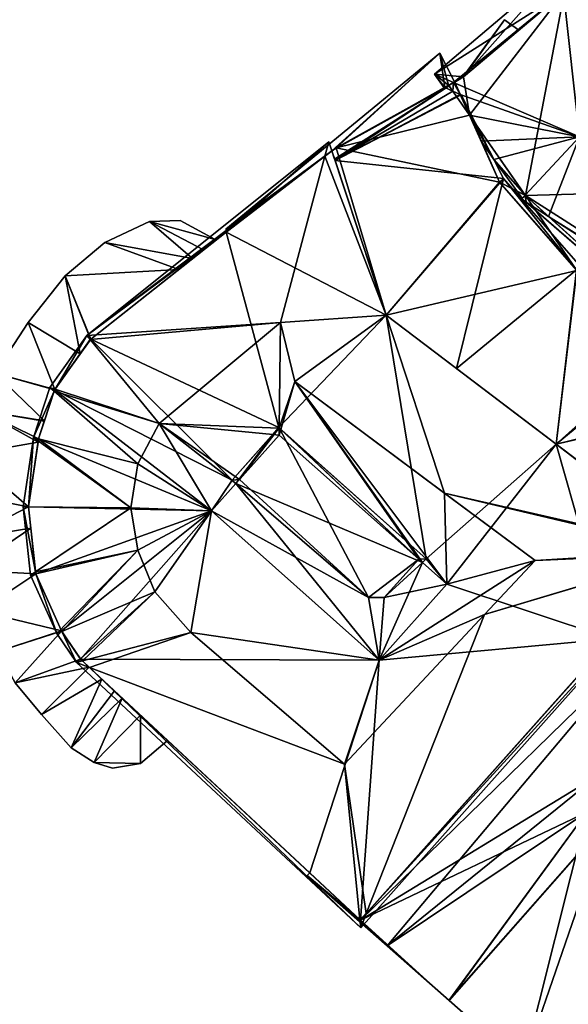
# Model space of a CAD drawing. Header units: inches. Extents: x 2523744 to 2528136, y 1148995 to 1152010.
# Tile 250 of 350: x 2527700 to 2527726, y 1151113 to 1151160. Entities that reach past the tile are written whole.
import ezdxf

# ---------------------------------------------------------------- set-up
doc = ezdxf.new("R2010")
doc.units = ezdxf.units.IN
doc.header["$MEASUREMENT"] = 0
doc.layers.add('Gebaeude Einzelhaus', color=10, linetype='Continuous')
doc.layers.add('Offenes Gebaeude', color=10, linetype='Continuous')

msp = doc.modelspace()

# ---------------------------------------------------------------- meshes
at = {"layer": 'Gebaeude Einzelhaus'}
mesh = msp.add_polyface(dxfattribs=at)
corners = [(2527726.139, 1151160.885, 385.617), (2527720.025, 1151156.995, 385.128), (2527720.928, 1151156.603, 385.561), (2527726.006, 1151162.081, 385.128), (2527726.906, 1151154.01, 388.426), (2527741.372, 1151149.65, 385.456), (2527741.989, 1151149.464, 385.329), (2527741.374, 1151149.649, 385.455), (2527722.24, 1151153.806, 385.128), (2527722.836, 1151152.948, 385.128), (2527721.684, 1151155.046, 385.337), (2527724.321, 1151151.25, 385.337), (2527724.18, 1151151.099, 385.168), (2527721.242, 1151156.029, 385.503), (2527720.519, 1151156.361, 385.165), (2527720.888, 1151156.192, 385.337), (2527720.48, 1151156.34, 385.128), (2527725.433, 1151150.238, 385.384), (2527724.375, 1151150.916, 385.173), (2527732.199, 1151144.11, 385.366), (2527732.877, 1151145.468, 386.862), (2527733.088, 1151145.333, 386.904), (2527724.183, 1151151.096, 385.169), (2527732.935, 1151145.548, 386.942), (2527738.59, 1151144.87, 388.353), (2527738.6, 1151144.863, 388.353), (2527738.683, 1151144.975, 388.426), (2527738.418, 1151144.992, 388.353), (2527733.569, 1151145.302, 387.035), (2527736.956, 1151142.63, 386.904), (2527737.167, 1151143.274, 387.243), (2527737.34, 1151143.151, 387.242), (2527737.136, 1151143.296, 387.243), (2527734.388, 1151145.25, 387.258), (2527735.044, 1151147.48, 388.315), (2527738.485, 1151145.127, 388.426), (2527733.77, 1151145.689, 387.244), (2527738.397, 1151145.007, 388.353), (2527741.621, 1151148.964, 385.674), (2527741.529, 1151149.217, 385.593), (2527741.542, 1151149.185, 385.603), (2527741.528, 1151149.221, 385.592), (2527741.713, 1151149.09, 385.587), (2527721.396, 1151156.864, 385.612), (2527738.066, 1151151.534, 385.738), (2527726.186, 1151160.924, 385.583), (2527741.277, 1151149.84, 385.403), (2527720.693, 1151156.472, 385.337), (2527732.023, 1151144.293, 385.384), (2527724.335, 1151151.229, 385.333), (2527736.9, 1151142.975, 387.035), (2527733.03, 1151145.679, 387.021), (2527741.415, 1151149.106, 385.681), (2527741.414, 1151149.107, 385.676), (2527738.066, 1151151.534, 385.655), (2527737.976, 1151151.605, 385.652), (2527737.976, 1151151.606, 370.685), (2527726.186, 1151160.924, 370.686), (2527721.396, 1151156.864, 370.686), (2527721.396, 1151156.864, 385.063), (2527720.693, 1151156.472, 370.686), (2527720.693, 1151156.472, 385.177), (2527720.7, 1151156.462, 385.183), (2527720.712, 1151156.444, 385.193), (2527720.714, 1151156.442, 385.194), (2527720.7, 1151156.462, 370.686), (2527724.321, 1151151.25, 385.169), (2527721.684, 1151155.046, 385.088), (2527724.335, 1151151.229, 385.169), (2527732.023, 1151144.293, 385.361), (2527733.03, 1151145.679, 385.361), (2527735.338, 1151144.067, 385.413), (2527736.9, 1151142.975, 380.704), (2527735.338, 1151144.067, 380.704), (2527737.136, 1151143.296, 380.704), (2527741.414, 1151149.104, 385.677), (2527724.335, 1151151.229, 370.686), (2527721.684, 1151155.045, 370.686), (2527733.03, 1151145.679, 370.685), (2527732.023, 1151144.293, 370.685), (2527720.979, 1151156.616, 370.686), (2527738.066, 1151151.534, 370.685), (2527735.338, 1151144.067, 370.685), (2527741.415, 1151149.106, 370.685), (2527737.136, 1151143.296, 370.685), (2527736.9, 1151142.975, 370.685)]
mesh.append_faces([[corners[k] for k in face] for face in [(35, 27, 37), (35, 26, 27), (50, 32, 30), (24, 27, 26), (41, 6, 42), (41, 46, 6), (26, 52, 38), (38, 52, 40), (40, 52, 39), (39, 52, 41), (41, 52, 46), (46, 52, 44), (26, 35, 52), (23, 51, 21), (21, 51, 28), (23, 21, 20), (26, 25, 24), (28, 29, 21), (28, 50, 29), (29, 50, 31), (31, 50, 30), (49, 18, 22), (49, 17, 18), (12, 49, 22), (12, 11, 49), (18, 48, 19), (19, 48, 21), (21, 48, 20), (18, 17, 48), (14, 47, 15), (16, 1, 14), (14, 1, 47), (47, 1, 2), (9, 11, 12), (8, 10, 9), (9, 10, 11), (0, 3, 45), (44, 3, 46), (46, 3, 6), (44, 45, 3), (43, 3, 0), (2, 1, 43), (43, 1, 3), (35, 5, 4), (5, 41, 7), (7, 41, 6), (6, 41, 42), (35, 39, 5), (5, 39, 41), (35, 38, 39), (39, 38, 40), (35, 26, 38), (35, 27, 26), (35, 37, 27), (35, 34, 37), (36, 28, 33), (34, 23, 36), (36, 23, 28), (28, 23, 21), (35, 4, 34), (34, 4, 23), (28, 29, 33), (33, 29, 32), (32, 29, 30), (30, 29, 31), (28, 21, 29), (24, 26, 27), (24, 25, 26), (23, 20, 21), (11, 17, 4), (4, 17, 23), (23, 17, 20), (11, 18, 17), (11, 22, 18), (11, 12, 22), (17, 19, 20), (20, 19, 21), (17, 18, 19), (14, 1, 16), (13, 2, 15), (15, 2, 14), (14, 2, 1), (10, 4, 13), (13, 4, 2), (4, 9, 11), (11, 9, 12), (10, 8, 4), (4, 8, 9), (6, 5, 7), (5, 0, 4), (6, 3, 5), (5, 3, 0), (0, 2, 4), (3, 1, 0), (0, 1, 2)]], dxfattribs={"color": 13})
mesh.append_faces([[corners[k] for k in face] for face in [(82, 84, 85), (82, 83, 84), (78, 81, 82), (82, 81, 83), (78, 56, 81), (58, 80, 60), (60, 80, 65), (57, 77, 58), (58, 77, 80), (79, 76, 78), (78, 76, 56), (56, 76, 57), (57, 76, 77), (52, 75, 53), (52, 35, 75), (75, 35, 37), (72, 74, 50), (50, 74, 32), (50, 71, 72), (72, 71, 73), (50, 28, 71), (71, 28, 70), (70, 28, 51), (23, 20, 51), (70, 48, 69), (70, 51, 48), (20, 48, 51), (48, 17, 69), (69, 17, 68), (68, 17, 49), (66, 49, 11), (66, 68, 49), (11, 10, 66), (66, 10, 67), (62, 61, 65), (65, 61, 60), (15, 47, 64), (64, 47, 63), (63, 47, 62), (62, 47, 61), (2, 61, 47), (2, 59, 61), (61, 59, 60), (60, 59, 58), (2, 43, 59), (43, 0, 59), (59, 0, 58), (45, 57, 58), (0, 45, 58), (55, 44, 54), (57, 45, 56), (56, 45, 55), (55, 45, 44), (53, 44, 52), (53, 54, 44)]], dxfattribs={"color": 41})
mesh = msp.add_polyface(dxfattribs=at)
corners = [(2527723.109, 1151151.871, 385.144), (2527724.335, 1151151.229, 385.169), (2527724.321, 1151151.25, 385.169), (2527726.776, 1151147.671, 385.245), (2527732.023, 1151144.293, 385.361), (2527721.684, 1151155.046, 385.088), (2527731.224, 1151144.224, 385.35), (2527730.492, 1151143.298, 385.349), (2527730.284, 1151143.45, 385.344), (2527733.253, 1151140.79, 385.418), (2527730.375, 1151143.202, 385.348), (2527730.338, 1151143.171, 385.348), (2527730.176, 1151143.038, 385.347), (2527735.338, 1151144.067, 385.413), (2527735.542, 1151143.924, 385.418), (2527733.03, 1151145.679, 385.361), (2527721.396, 1151156.864, 385.063), (2527723.349, 1151159.57, 385.063), (2527721.355, 1151156.841, 385.063), (2527724.014, 1151159.084, 385.078), (2527733.198, 1151141.139, 385.413), (2527733.198, 1151141.139, 384.814), (2527730.375, 1151143.202, 384.814), (2527733.285, 1151141.258, 384.775), (2527735.338, 1151144.067, 380.704), (2527733.285, 1151141.258, 380.704), (2527730.492, 1151143.298, 370.685), (2527730.284, 1151143.45, 370.685), (2527731.224, 1151144.224, 370.685), (2527732.023, 1151144.293, 370.685), (2527726.776, 1151147.671, 370.685), (2527724.335, 1151151.229, 370.686), (2527723.109, 1151151.871, 370.686), (2527721.684, 1151155.045, 370.686), (2527735.338, 1151144.067, 370.685), (2527733.03, 1151145.679, 370.685), (2527733.285, 1151141.258, 370.685)]
mesh.append_faces([[corners[k] for k in face] for face in [(9, 20, 14), (14, 20, 13), (12, 20, 9), (12, 11, 20), (20, 11, 10), (18, 17, 16), (16, 17, 19), (19, 17, 16), (16, 17, 18), (4, 13, 15), (4, 9, 13), (13, 9, 14), (9, 11, 12), (9, 10, 11), (4, 7, 9), (9, 7, 10), (4, 6, 7), (7, 6, 8), (4, 3, 6), (0, 2, 5), (4, 1, 3), (3, 1, 0), (0, 1, 2)]], dxfattribs={"color": 13})
mesh.append_faces([[corners[k] for k in face] for face in [(26, 29, 36), (36, 29, 34), (34, 29, 35), (31, 32, 33), (29, 30, 31), (31, 30, 32), (26, 28, 29), (29, 28, 30), (26, 27, 28), (13, 23, 24), (24, 23, 25), (13, 20, 23), (23, 20, 21), (20, 10, 21), (21, 10, 22)]], dxfattribs={"color": 41})
mesh = msp.add_polyface(dxfattribs=at)
corners = [(2527721.684, 1151155.045, 370.686), (2527720.7, 1151156.462, 370.686), (2527720.979, 1151156.616, 370.686), (2527723.109, 1151151.871, 370.686), (2527715.35, 1151153.5, 370.686), (2527717.721, 1151145.545, 370.686), (2527715.152, 1151153.348, 370.686), (2527720.519, 1151156.361, 385.165), (2527720.7, 1151156.462, 385.183), (2527715.35, 1151153.5, 384.656), (2527715.152, 1151153.348, 384.652), (2527721.242, 1151156.029, 385.503), (2527723.109, 1151151.871, 387.577), (2527721.684, 1151155.046, 385.337), (2527712.638, 1151140.214, 370.685), (2527719.625, 1151133.991, 370.685), (2527725.79, 1151139.424, 370.685), (2527720.503, 1151137.099, 393.368), (2527720.392, 1151137.18, 387.93), (2527713.395, 1151142.401, 393.368), (2527713.395, 1151142.401, 384.755), (2527720.392, 1151137.18, 384.755), (2527721.796, 1151136.133, 386.988), (2527719.625, 1151133.991, 391.671), (2527712.735, 1151140.127, 391.671), (2527719.625, 1151133.991, 384.755), (2527715.152, 1151153.348, 391.472), (2527715.283, 1151152.95, 384.837), (2527715.303, 1151152.89, 384.864), (2527717.721, 1151145.545, 388.265), (2527717.721, 1151145.545, 391.472), (2527721.058, 1151143.014, 390.188), (2527720.693, 1151156.472, 385.177), (2527720.281, 1151157.995, 384.5), (2527720.973, 1151156.628, 385.204), (2527710.131, 1151149.633, 384.499), (2527721.286, 1151156.009, 385.523), (2527720.712, 1151156.444, 385.193), (2527720.714, 1151156.442, 385.194), (2527723.299, 1151152.034, 387.575), (2527720.888, 1151156.192, 385.337), (2527719.271, 1151133.971, 391.472), (2527720.611, 1151132.778, 391.472), (2527719.457, 1151133.805, 391.472), (2527714.827, 1151153.098, 391.623)]
mesh.append_faces([[corners[k] for k in face] for face in [(7, 32, 8), (7, 33, 32), (32, 33, 34), (7, 9, 33), (33, 9, 35), (36, 12, 11), (37, 28, 38), (37, 27, 28), (32, 37, 8), (32, 10, 37), (37, 10, 27), (34, 33, 32), (32, 33, 10), (10, 33, 35), (39, 29, 31), (38, 28, 40), (40, 28, 11), (11, 28, 36), (36, 28, 39), (39, 28, 29), (41, 24, 23), (42, 17, 19), (42, 19, 43), (43, 19, 41), (41, 19, 24), (17, 30, 19), (26, 44, 30)]], dxfattribs={"color": 13})
mesh.append_faces([[corners[k] for k in face] for face in [(0, 1, 2), (3, 4, 0), (0, 4, 1), (3, 5, 4), (4, 5, 6), (1, 7, 8), (4, 9, 1), (1, 9, 7), (9, 4, 10), (10, 4, 6), (11, 12, 13), (14, 5, 15), (15, 5, 16), (17, 18, 19), (19, 18, 20), (20, 18, 21), (17, 22, 18), (18, 20, 21), (18, 19, 20), (22, 17, 18), (18, 17, 19), (23, 24, 25), (26, 27, 10), (26, 28, 27), (26, 29, 28), (26, 30, 29), (30, 31, 29)]], dxfattribs={"color": 41})
mesh = msp.add_polyface(dxfattribs=at)
corners = [(2527733.285, 1151141.258, 370.685), (2527725.79, 1151139.424, 370.685), (2527730.492, 1151143.298, 370.685), (2527739.756, 1151136.531, 370.685), (2527732.459, 1151134.364, 370.685), (2527739.756, 1151136.531, 383.76), (2527733.285, 1151141.258, 384.775), (2527739.925, 1151136.408, 384.774), (2527733.285, 1151141.258, 380.704), (2527739.756, 1151136.531, 380.704), (2527730.284, 1151143.45, 370.685), (2527726.776, 1151147.671, 370.685), (2527731.224, 1151144.224, 370.685), (2527717.721, 1151145.545, 370.686), (2527723.109, 1151151.871, 370.686), (2527721.684, 1151155.046, 385.337), (2527723.109, 1151151.871, 385.144), (2527721.684, 1151155.046, 385.088), (2527723.109, 1151151.871, 387.577), (2527726.776, 1151147.671, 385.245), (2527726.749, 1151147.702, 390.188), (2527726.776, 1151147.671, 390.165), (2527731.224, 1151144.224, 387.126), (2527731.224, 1151144.224, 385.35), (2527730.284, 1151143.45, 387.126), (2527730.284, 1151143.45, 385.344), (2527730.492, 1151143.298, 386.988), (2527730.492, 1151143.298, 385.349), (2527730.375, 1151143.202, 385.348), (2527725.79, 1151139.424, 386.365), (2527730.375, 1151143.202, 384.814), (2527725.79, 1151139.424, 386.988), (2527732.23, 1151134.483, 370.685), (2527732.459, 1151134.364, 386.406), (2527717.721, 1151145.545, 391.472), (2527732.459, 1151134.364, 391.472), (2527721.058, 1151143.014, 390.188), (2527740.047, 1151136.627, 384.707), (2527733.433, 1151141.46, 384.707), (2527733.198, 1151141.139, 384.814), (2527726.94, 1151147.86, 390.188), (2527723.299, 1151152.034, 387.575), (2527721.286, 1151156.009, 385.523), (2527731.624, 1151144.23, 386.988), (2527720.503, 1151137.099, 393.368)]
mesh.append_faces([[corners[k] for k in face] for face in [(6, 37, 7), (6, 38, 37), (37, 39, 7), (7, 39, 33), (33, 39, 29), (29, 39, 30), (37, 6, 39), (37, 38, 6), (21, 20, 40), (41, 18, 42), (40, 20, 41), (41, 20, 18), (43, 22, 40), (40, 22, 21), (43, 26, 22), (22, 26, 24), (41, 20, 40), (41, 36, 20), (26, 20, 31), (31, 20, 36), (43, 40, 26), (26, 40, 20), (34, 44, 35)]], dxfattribs={"color": 13})
mesh.append_faces([[corners[k] for k in face] for face in [(0, 1, 2), (3, 4, 0), (0, 4, 1), (5, 6, 7), (5, 8, 6), (5, 9, 8), (1, 10, 2), (1, 11, 10), (10, 11, 12), (1, 13, 11), (11, 13, 14), (15, 16, 17), (15, 18, 16), (18, 19, 16), (18, 20, 19), (19, 20, 21), (19, 22, 23), (19, 21, 22), (24, 23, 22), (24, 25, 23), (26, 25, 24), (26, 27, 25), (26, 28, 27), (26, 29, 28), (28, 29, 30), (26, 31, 29), (1, 4, 32), (31, 33, 29), (34, 35, 36), (36, 35, 31), (31, 35, 33)]], dxfattribs={"color": 41})
mesh = msp.add_polyface(dxfattribs=at)
corners = [(2527712.638, 1151140.214, 370.685), (2527710.146, 1151149.499, 370.686), (2527717.721, 1151145.545, 370.686), (2527715.152, 1151153.348, 370.686), (2527703.716, 1151144.418, 370.686), (2527702.022, 1151142.037, 391.563), (2527703.219, 1151143.72, 378.505), (2527702.008, 1151142.017, 378.505), (2527703.697, 1151144.391, 391.563), (2527703.709, 1151144.408, 378.507), (2527703.219, 1151143.72, 378.405), (2527703.709, 1151144.408, 378.407), (2527701.999, 1151142.005, 370.686), (2527702.008, 1151142.017, 378.405), (2527703.716, 1151144.418, 378.407), (2527703.716, 1151144.418, 378.507), (2527703.716, 1151144.418, 391.56), (2527707.895, 1151147.721, 378.52), (2527707.895, 1151147.721, 378.42), (2527709.649, 1151149.106, 378.527), (2527709.649, 1151149.106, 378.427), (2527709.067, 1151148.647, 378.419), (2527708.548, 1151148.236, 378.42), (2527710.146, 1151149.499, 391.581), (2527708.548, 1151148.236, 378.52), (2527709.067, 1151148.647, 378.519), (2527715.152, 1151153.348, 384.652), (2527714.827, 1151153.098, 391.623), (2527715.152, 1151153.348, 391.472), (2527710.204, 1151149.544, 384.553), (2527710.131, 1151149.633, 384.499), (2527711.29, 1151150.379, 384.575), (2527715.35, 1151153.5, 384.656), (2527701.978, 1151141.941, 391.565), (2527701.773, 1151142.119, 391.472), (2527701.999, 1151142.005, 391.561), (2527703.533, 1151144.591, 391.472), (2527715.01, 1151153.781, 391.472), (2527713.395, 1151142.401, 393.368), (2527712.713, 1151145.198, 393.368), (2527712.661, 1151140.193, 391.59), (2527706.963, 1151140.405, 393.368), (2527717.721, 1151145.545, 391.472)]
mesh.append_faces([[corners[k] for k in face] for face in [(29, 30, 31), (31, 30, 26), (26, 30, 32), (29, 31, 30), (26, 30, 31), (33, 34, 35), (34, 5, 35), (16, 8, 36), (16, 36, 23), (36, 5, 34), (36, 8, 5), (37, 23, 36), (37, 27, 23), (27, 37, 28), (38, 39, 40), (5, 34, 33), (41, 39, 8), (8, 39, 36), (8, 5, 41), (8, 36, 5), (5, 36, 34), (27, 36, 39), (27, 37, 36), (38, 42, 39), (42, 27, 39), (28, 37, 27)]], dxfattribs={"color": 13})
mesh.append_faces([[corners[k] for k in face] for face in [(0, 1, 2), (2, 1, 3), (0, 4, 1), (5, 6, 7), (5, 8, 6), (6, 8, 9), (4, 10, 11), (4, 12, 10), (10, 12, 13), (4, 11, 14), (15, 9, 16), (16, 9, 8), (16, 17, 15), (18, 4, 14), (19, 1, 20), (20, 1, 21), (21, 1, 22), (22, 1, 18), (18, 1, 4), (16, 23, 17), (17, 23, 24), (24, 23, 25), (25, 23, 19), (19, 23, 1), (26, 27, 28), (26, 23, 27), (3, 1, 26), (26, 1, 23)]], dxfattribs={"color": 41})
mesh = msp.add_polyface(dxfattribs=at)
corners = [(2527710.42, 1151137.725, 370.685), (2527703.716, 1151144.418, 370.686), (2527712.638, 1151140.214, 370.685), (2527709.448, 1151136.256, 370.685), (2527701.999, 1151142.005, 370.686), (2527701.243, 1151139.688, 370.686), (2527719.625, 1151133.991, 384.755), (2527712.735, 1151140.127, 391.671), (2527712.653, 1151140.2, 384.755), (2527712.661, 1151140.193, 391.59), (2527712.638, 1151140.214, 384.755), (2527712.638, 1151140.214, 391.604), (2527712.35, 1151139.89, 391.575), (2527710.42, 1151137.725, 384.755), (2527710.42, 1151137.725, 391.575), (2527700.76, 1151136.452, 391.565), (2527701.242, 1151139.684, 391.565), (2527701.219, 1151139.529, 378.493), (2527701.243, 1151139.688, 378.495), (2527701.219, 1151139.529, 378.393), (2527701.243, 1151139.687, 378.395), (2527700.76, 1151136.45, 370.686), (2527701.243, 1151139.688, 391.565), (2527701.518, 1151140.532, 378.505), (2527701.519, 1151140.534, 378.505), (2527701.978, 1151141.941, 391.565), (2527701.999, 1151142.005, 378.505), (2527701.999, 1151142.005, 391.561), (2527701.519, 1151140.534, 378.405), (2527701.999, 1151142.005, 378.405), (2527701.515, 1151140.521, 378.405), (2527702.008, 1151142.017, 378.405), (2527702.008, 1151142.017, 378.505), (2527702.022, 1151142.037, 391.563), (2527712.658, 1151139.861, 391.472), (2527710.771, 1151137.743, 391.472), (2527710.605, 1151137.556, 391.472), (2527700.999, 1151139.745, 391.472), (2527701.773, 1151142.119, 391.472), (2527709.448, 1151136.256, 391.472), (2527706.963, 1151140.405, 393.368), (2527705.954, 1151138.501, 393.368), (2527712.713, 1151145.198, 393.368), (2527713.395, 1151142.401, 393.368), (2527705.626, 1151136.399, 393.368)]
mesh.append_faces([[corners[k] for k in face] for face in [(7, 34, 9), (34, 12, 9), (12, 35, 36), (12, 34, 35), (12, 36, 14), (9, 12, 11), (22, 16, 37), (16, 15, 37), (38, 25, 37), (37, 25, 22), (39, 40, 41), (12, 9, 40), (40, 9, 42), (12, 34, 9), (43, 9, 7), (7, 9, 34), (12, 35, 34), (12, 40, 35), (35, 40, 36), (16, 44, 41), (16, 37, 44), (33, 25, 40), (40, 25, 41), (25, 16, 41), (25, 37, 16), (25, 38, 37)]], dxfattribs={"color": 13})
mesh.append_faces([[corners[k] for k in face] for face in [(0, 1, 2), (3, 4, 0), (0, 4, 1), (3, 5, 4), (6, 7, 8), (8, 7, 9), (10, 9, 11), (10, 8, 9), (10, 12, 13), (13, 12, 14), (10, 11, 12), (15, 16, 17), (17, 16, 18), (5, 19, 20), (5, 21, 19), (18, 16, 22), (22, 23, 18), (22, 24, 23), (22, 25, 24), (24, 25, 26), (26, 25, 27), (4, 28, 29), (4, 5, 28), (28, 5, 30), (30, 5, 20), (4, 29, 31), (32, 27, 33), (32, 26, 27)]], dxfattribs={"color": 41})
mesh = msp.add_polyface(dxfattribs=at)
corners = [(2527709.448, 1151136.256, 370.685), (2527710.42, 1151137.725, 370.685), (2527710.605, 1151137.556, 370.685), (2527700.76, 1151136.45, 370.686), (2527701.243, 1151139.688, 370.686), (2527701.105, 1151133.279, 370.686), (2527702.326, 1151130.563, 370.685), (2527717.4, 1151129.173, 370.685), (2527703.23, 1151129.225, 370.685), (2527717.4, 1151129.173, 384.755), (2527709.448, 1151136.256, 384.755), (2527717.4, 1151129.173, 391.472), (2527709.448, 1151136.256, 391.472), (2527710.605, 1151137.556, 391.472), (2527710.605, 1151137.556, 384.755), (2527710.42, 1151137.725, 384.755), (2527710.42, 1151137.725, 391.575), (2527701.106, 1151133.276, 378.392), (2527701.106, 1151133.276, 378.492), (2527702.326, 1151130.563, 378.494), (2527701.109, 1151133.27, 391.564), (2527701.105, 1151133.279, 378.392), (2527701.105, 1151133.279, 378.492), (2527701.105, 1151133.279, 391.563), (2527700.87, 1151135.434, 378.493), (2527700.76, 1151136.45, 391.565), (2527700.76, 1151136.451, 378.493), (2527701.095, 1151133.37, 391.565), (2527700.87, 1151135.434, 378.393), (2527700.76, 1151136.45, 378.393), (2527700.76, 1151136.452, 391.565), (2527701.219, 1151139.529, 378.493), (2527701.219, 1151139.529, 378.393), (2527719.271, 1151133.971, 391.472), (2527712.658, 1151139.861, 391.472), (2527712.735, 1151140.127, 391.671), (2527700.861, 1151133.213, 391.472), (2527702.108, 1151130.44, 391.472), (2527700.508, 1151136.455, 391.472), (2527700.999, 1151139.745, 391.472), (2527706.756, 1151132.414, 393.368), (2527705.956, 1151134.394, 393.368), (2527708.471, 1151130.481, 393.368), (2527705.626, 1151136.399, 393.368), (2527705.954, 1151138.501, 393.368), (2527706.963, 1151140.405, 393.368), (2527702.342, 1151130.539, 391.567)]
mesh.append_faces([[corners[k] for k in face] for face in [(33, 34, 35), (20, 36, 23), (36, 27, 23), (36, 20, 37), (30, 25, 38), (38, 27, 36), (38, 25, 27), (39, 30, 38), (40, 12, 41), (12, 40, 42), (12, 43, 41), (12, 44, 43), (11, 12, 42), (13, 45, 12), (33, 35, 34), (40, 41, 46), (46, 41, 37), (27, 41, 43), (27, 20, 41), (27, 36, 20), (20, 37, 41), (20, 36, 37), (30, 27, 43), (30, 38, 27), (27, 38, 36), (43, 39, 30), (30, 39, 38)]], dxfattribs={"color": 13})
mesh.append_faces([[corners[k] for k in face] for face in [(0, 1, 2), (0, 3, 4), (0, 5, 3), (0, 6, 5), (7, 8, 0), (0, 8, 6), (9, 10, 11), (11, 10, 12), (13, 12, 14), (14, 12, 10), (15, 13, 14), (15, 16, 13), (5, 6, 17), (18, 19, 20), (5, 17, 21), (22, 18, 23), (23, 18, 20), (24, 25, 26), (23, 27, 22), (22, 27, 24), (24, 27, 25), (3, 28, 29), (3, 5, 28), (28, 5, 21), (26, 25, 30), (30, 31, 26), (32, 3, 29)]], dxfattribs={"color": 41})
mesh = msp.add_polyface(dxfattribs=at)
corners = [(2527719.271, 1151133.971, 384.755), (2527719.625, 1151133.991, 384.755), (2527712.653, 1151140.2, 384.755), (2527719.457, 1151133.805, 384.755), (2527710.771, 1151137.743, 384.755), (2527712.638, 1151140.214, 384.755), (2527716.886, 1151132.146, 384.755), (2527710.42, 1151137.725, 384.755), (2527710.605, 1151137.556, 384.755), (2527717.635, 1151132.151, 384.755), (2527717.635, 1151132.151, 391.472), (2527720.611, 1151132.778, 391.472), (2527719.457, 1151133.805, 391.472), (2527717.4, 1151129.173, 391.472), (2527719.271, 1151133.971, 391.472), (2527716.886, 1151132.146, 391.472), (2527710.605, 1151137.556, 391.472), (2527710.771, 1151137.743, 391.472), (2527709.448, 1151136.256, 391.472), (2527709.448, 1151136.256, 384.755), (2527717.4, 1151129.173, 384.755), (2527720.611, 1151132.778, 384.755), (2527712.638, 1151140.214, 370.685), (2527710.605, 1151137.556, 370.685), (2527710.42, 1151137.725, 370.685), (2527719.457, 1151133.805, 370.685), (2527717.4, 1151129.173, 370.685), (2527709.448, 1151136.256, 370.685), (2527719.625, 1151133.991, 370.685), (2527720.611, 1151132.778, 370.685)]
mesh.append_faces([[corners[k] for k in face] for face in [(13, 15, 18), (18, 15, 16), (16, 15, 17), (13, 10, 15), (10, 12, 14), (13, 11, 10), (10, 11, 12), (0, 6, 9), (4, 7, 8), (4, 5, 7), (0, 2, 6), (6, 2, 4), (4, 2, 5), (3, 1, 0), (0, 1, 2)]], dxfattribs={"color": 13})
mesh.append_faces([[corners[k] for k in face] for face in [(26, 25, 29), (25, 22, 28), (27, 23, 26), (26, 23, 25), (25, 23, 22), (22, 23, 24), (6, 4, 15), (15, 4, 17), (9, 6, 10), (10, 6, 15), (0, 9, 14), (14, 9, 10), (12, 0, 14), (12, 3, 0), (12, 11, 3), (3, 11, 21), (21, 11, 20), (20, 11, 13), (20, 13, 19), (19, 13, 18), (8, 17, 4), (8, 16, 17), (8, 19, 16), (16, 19, 18)]], dxfattribs={"color": 41})
mesh = msp.add_polyface(dxfattribs=at)
corners = [(2527719.457, 1151133.805, 370.685), (2527719.625, 1151133.991, 370.685), (2527720.611, 1151132.778, 370.685), (2527725.79, 1151139.424, 370.685), (2527717.4, 1151129.173, 370.685), (2527716.505, 1151116.829, 370.685), (2527714.102, 1151119.073, 370.685), (2527728.409, 1151130.194, 370.685), (2527732.23, 1151134.483, 370.685), (2527722.453, 1151135.643, 384.755), (2527724.789, 1151133.9, 370.685), (2527722.453, 1151135.643, 370.685), (2527724.789, 1151133.9, 393.368), (2527721.796, 1151136.133, 384.755), (2527721.796, 1151136.133, 386.988), (2527720.503, 1151137.099, 393.368), (2527719.625, 1151133.991, 384.755), (2527719.457, 1151133.805, 391.472), (2527719.625, 1151133.991, 391.671), (2527719.457, 1151133.805, 384.755), (2527720.611, 1151132.778, 384.755), (2527720.611, 1151132.778, 391.472), (2527717.4, 1151129.173, 384.755), (2527717.4, 1151129.173, 391.472), (2527732.105, 1151134.343, 391.56), (2527732.002, 1151134.227, 391.557), (2527732.23, 1151134.483, 391.488), (2527716.505, 1151116.829, 379.849), (2527716.788, 1151117.147, 391.557), (2527716.505, 1151116.829, 391.55), (2527732.23, 1151134.483, 386.417), (2527732.23, 1151134.483, 379.849), (2527716.496, 1151116.838, 379.849), (2527716.484, 1151116.849, 391.559), (2527714.102, 1151119.073, 379.849), (2527719.271, 1151133.971, 391.472), (2527732.111, 1151134.343, 391.558), (2527716.521, 1151116.471, 391.472), (2527732.433, 1151134.335, 391.472), (2527722.398, 1151131.343, 393.337), (2527715.754, 1151124.238, 393.25), (2527732.398, 1151134.36, 391.487), (2527732.459, 1151134.364, 391.472)]
mesh.append_faces([[corners[k] for k in face] for face in [(35, 18, 17), (36, 24, 26), (36, 25, 24), (29, 28, 37), (33, 29, 37), (37, 28, 38), (38, 28, 25), (12, 23, 39), (39, 23, 40), (21, 12, 15), (21, 23, 12), (24, 25, 36), (24, 12, 25), (25, 12, 39), (15, 41, 42), (15, 24, 41), (15, 12, 24), (25, 39, 38), (33, 28, 40), (40, 28, 39), (33, 37, 28), (28, 38, 39), (28, 37, 38)]], dxfattribs={"color": 13})
mesh.append_faces([[corners[k] for k in face] for face in [(0, 1, 2), (3, 2, 1), (4, 5, 6), (2, 7, 4), (7, 2, 3), (4, 7, 5), (3, 8, 7), (9, 10, 11), (9, 12, 10), (13, 14, 9), (9, 14, 12), (12, 14, 15), (10, 9, 11), (9, 14, 13), (10, 12, 9), (9, 12, 14), (14, 12, 15), (16, 17, 18), (16, 19, 17), (19, 20, 17), (17, 20, 21), (20, 22, 21), (21, 22, 23), (24, 25, 26), (27, 28, 29), (27, 30, 28), (28, 30, 25), (27, 31, 30), (32, 29, 33), (32, 27, 29), (33, 34, 32)]], dxfattribs={"color": 41})
mesh = msp.add_polyface(dxfattribs=at)
corners = [(2527728.241, 1151121.57, 378.47), (2527720.712, 1151113.023, 378.47), (2527724.224, 1151109.934, 378.47), (2527728.208, 1151108.268, 378.47), (2527737.698, 1151117.904, 378.47), (2527733.224, 1151107.94, 378.47), (2527736.994, 1151109.245, 378.47), (2527740.799, 1151112.259, 378.47), (2527742.666, 1151114.877, 378.47), (2527713.988, 1151118.943, 379.849), (2527716.505, 1151116.829, 379.849), (2527716.496, 1151116.838, 379.849), (2527720.709, 1151113.02, 379.849), (2527727.253, 1151121.953, 379.849), (2527727.81, 1151123.724, 379.849), (2527727.815, 1151123.731, 379.849), (2527732.23, 1151134.483, 379.849), (2527714.102, 1151119.073, 379.849), (2527728.241, 1151121.57, 379.849), (2527732.154, 1151130.726, 379.849), (2527736.723, 1151131.199, 379.849), (2527734.928, 1151129.161, 379.849), (2527732.433, 1151134.335, 379.849), (2527740.799, 1151112.259, 370.685), (2527742.666, 1151114.877, 370.685), (2527720.712, 1151113.023, 370.685), (2527717.769, 1151115.611, 378.47), (2527717.769, 1151115.611, 370.685), (2527724.224, 1151109.934, 370.685), (2527728.208, 1151108.268, 370.685), (2527733.224, 1151107.94, 370.685), (2527736.994, 1151109.245, 370.685), (2527727.81, 1151123.724, 370.685), (2527729.352, 1151129.363, 370.685), (2527727.253, 1151121.953, 370.685), (2527730.617, 1151128.249, 370.685), (2527737.698, 1151117.904, 370.685), (2527720.709, 1151113.02, 378.47), (2527720.709, 1151113.02, 370.685), (2527734.928, 1151129.161, 379.821), (2527736.723, 1151131.199, 379.834), (2527713.988, 1151118.943, 370.685), (2527714.102, 1151119.073, 370.685), (2527716.505, 1151116.829, 370.685), (2527728.409, 1151130.194, 370.685)]
mesh.append_faces([[corners[k] for k in face] for face in [(16, 19, 22), (22, 19, 20), (20, 19, 21), (16, 15, 19), (13, 12, 18), (9, 11, 17), (16, 10, 15), (15, 10, 14), (14, 10, 13), (13, 10, 12), (12, 10, 9), (9, 10, 11), (4, 7, 8), (4, 6, 7), (4, 5, 6), (0, 3, 4), (4, 3, 5), (0, 2, 3), (0, 1, 2)]], dxfattribs={"color": 13})
mesh.append_faces([[corners[k] for k in face] for face in [(33, 43, 44), (43, 41, 42), (33, 27, 43), (43, 27, 41), (38, 27, 25), (12, 26, 37), (26, 41, 27), (12, 9, 26), (26, 9, 41), (41, 17, 42), (41, 9, 17), (21, 40, 20), (21, 39, 40), (18, 1, 0), (1, 37, 25), (25, 37, 38), (18, 12, 1), (1, 12, 37), (29, 36, 30), (30, 36, 31), (31, 36, 23), (23, 36, 24), (25, 34, 28), (28, 34, 29), (29, 34, 36), (32, 33, 35), (25, 27, 34), (34, 27, 32), (32, 27, 33), (7, 6, 23), (23, 6, 31), (6, 5, 31), (31, 5, 30), (5, 3, 30), (30, 3, 29), (3, 2, 29), (29, 2, 28), (1, 28, 2), (1, 25, 28), (1, 26, 25), (25, 26, 27), (7, 24, 8), (7, 23, 24)]], dxfattribs={"color": 41})
mesh = msp.add_polyface(dxfattribs=at)
corners = [(2527717.4, 1151129.173, 370.685), (2527714.102, 1151119.073, 370.685), (2527703.23, 1151129.225, 370.685), (2527703.645, 1151128.838, 378.396), (2527703.23, 1151129.225, 378.395), (2527704.246, 1151128.276, 378.388), (2527704.846, 1151127.716, 378.388), (2527705.214, 1151127.372, 378.388), (2527706.082, 1151126.562, 378.381), (2527707.365, 1151125.363, 378.361), (2527707.365, 1151125.363, 378.461), (2527703.656, 1151128.827, 391.558), (2527706.082, 1151126.562, 378.481), (2527705.214, 1151127.372, 378.488), (2527704.846, 1151127.716, 378.488), (2527704.246, 1151128.276, 378.488), (2527703.645, 1151128.838, 378.496), (2527703.23, 1151129.225, 378.495), (2527703.23, 1151129.225, 391.567), (2527714.102, 1151119.073, 379.849), (2527716.484, 1151116.849, 391.559), (2527703.325, 1151129.136, 391.572), (2527703.229, 1151129.227, 378.395), (2527703.229, 1151129.227, 378.495), (2527703.227, 1151129.23, 391.568), (2527702.342, 1151130.539, 391.567), (2527702.332, 1151130.554, 378.494), (2527702.326, 1151130.563, 370.685), (2527702.332, 1151130.554, 378.394), (2527702.326, 1151130.563, 378.394), (2527702.326, 1151130.563, 378.494), (2527702.326, 1151130.563, 391.565), (2527701.106, 1151133.276, 378.392), (2527701.109, 1151133.27, 391.564), (2527716.521, 1151116.471, 391.472), (2527703.039, 1151129.061, 391.472), (2527702.108, 1151130.44, 391.472), (2527715.754, 1151124.238, 393.25), (2527717.4, 1151129.173, 391.472), (2527708.471, 1151130.481, 393.368), (2527706.756, 1151132.414, 393.368)]
mesh.append_faces([[corners[k] for k in face] for face in [(20, 34, 11), (11, 35, 21), (18, 21, 35), (35, 24, 18), (24, 35, 25), (35, 11, 34), (25, 36, 31), (31, 36, 33), (36, 25, 35), (37, 38, 39), (24, 21, 40), (40, 21, 39), (24, 35, 21), (11, 21, 35), (37, 39, 11), (11, 39, 21), (11, 20, 37), (11, 34, 20), (11, 35, 34), (25, 24, 40), (25, 35, 24), (25, 36, 35)]], dxfattribs={"color": 13})
mesh.append_faces([[corners[k] for k in face] for face in [(0, 1, 2), (2, 3, 4), (2, 5, 3), (2, 6, 5), (2, 7, 6), (2, 8, 7), (2, 9, 8), (10, 11, 12), (12, 11, 13), (13, 11, 14), (14, 11, 15), (15, 11, 16), (16, 11, 17), (17, 11, 18), (9, 19, 10), (10, 19, 11), (11, 19, 20), (2, 1, 9), (9, 1, 19), (21, 18, 11), (2, 4, 22), (23, 18, 24), (23, 17, 18), (24, 25, 23), (23, 25, 26), (27, 2, 28), (28, 2, 22), (27, 28, 29), (30, 26, 31), (31, 26, 25), (32, 27, 29), (33, 30, 31)]], dxfattribs={"color": 41})
at = {"layer": 'Offenes Gebaeude'}
mesh = msp.add_polyface(dxfattribs=at)
corners = [(2527702.507, 1151147.422, 378.505), (2527703.219, 1151143.72, 378.505), (2527703.709, 1151144.408, 378.507), (2527703.716, 1151144.418, 378.507), (2527707.895, 1151147.721, 378.52), (2527701.999, 1151142.005, 378.505), (2527699.169, 1151142.796, 378.505), (2527701.519, 1151140.534, 378.505), (2527702.008, 1151142.017, 378.505), (2527700.755, 1151145.2, 378.505), (2527698.5, 1151141.027, 378.483), (2527701.219, 1151139.529, 378.493), (2527701.243, 1151139.688, 378.495), (2527701.518, 1151140.532, 378.505), (2527700.76, 1151136.451, 378.493), (2527697.742, 1151137.035, 378.483), (2527697.862, 1151134.947, 378.483), (2527697.871, 1151138.94, 378.483), (2527700.87, 1151135.434, 378.493), (2527697.942, 1151133.449, 378.483), (2527701.105, 1151133.279, 378.492), (2527698.437, 1151131.498, 378.483), (2527702.326, 1151130.563, 378.494), (2527699.307, 1151129.591, 378.483), (2527701.106, 1151133.276, 378.492), (2527702.332, 1151130.554, 378.494), (2527700.136, 1151128.092, 378.483), (2527703.23, 1151129.225, 378.495), (2527703.645, 1151128.838, 378.496), (2527703.229, 1151129.227, 378.495), (2527709.626, 1151149.138, 378.527), (2527709.067, 1151148.647, 378.519), (2527709.649, 1151149.106, 378.527), (2527706.507, 1151150.004, 378.505), (2527708.548, 1151148.236, 378.52), (2527704.383, 1151149.008, 378.505), (2527707.963, 1151150.048, 378.527), (2527701.381, 1151126.594, 378.461), (2527704.246, 1151128.276, 378.488), (2527702.792, 1151125.004, 378.461), (2527704.846, 1151127.716, 378.488), (2527705.214, 1151127.372, 378.488), (2527703.872, 1151124.322, 378.461), (2527704.745, 1151124.049, 378.461), (2527706.077, 1151124.274, 378.461), (2527706.082, 1151126.562, 378.481), (2527707.365, 1151125.363, 378.461), (2527709.626, 1151149.138, 378.427), (2527709.649, 1151149.106, 378.427), (2527707.963, 1151150.048, 378.427), (2527706.507, 1151150.004, 378.405), (2527704.383, 1151149.008, 378.405), (2527702.507, 1151147.422, 378.405), (2527700.755, 1151145.2, 378.405), (2527699.169, 1151142.796, 378.405), (2527698.5, 1151141.027, 378.383), (2527697.871, 1151138.94, 378.383), (2527697.742, 1151137.035, 378.383), (2527697.862, 1151134.947, 378.383), (2527697.942, 1151133.449, 378.383), (2527698.437, 1151131.498, 378.383), (2527699.307, 1151129.591, 378.383), (2527700.136, 1151128.092, 378.383), (2527701.381, 1151126.594, 378.361), (2527702.792, 1151125.004, 378.361), (2527703.872, 1151124.322, 378.361), (2527704.745, 1151124.049, 378.361), (2527706.077, 1151124.274, 378.361), (2527707.365, 1151125.363, 378.361), (2527707.895, 1151147.721, 378.42), (2527703.716, 1151144.418, 378.407), (2527703.709, 1151144.408, 378.407), (2527703.219, 1151143.72, 378.405), (2527702.008, 1151142.017, 378.405), (2527701.999, 1151142.005, 378.405), (2527701.519, 1151140.534, 378.405), (2527701.515, 1151140.521, 378.405), (2527701.243, 1151139.687, 378.395), (2527701.219, 1151139.529, 378.393), (2527700.76, 1151136.45, 378.393), (2527700.87, 1151135.434, 378.393), (2527702.326, 1151130.563, 378.394), (2527702.332, 1151130.554, 378.394), (2527701.105, 1151133.279, 378.392), (2527701.106, 1151133.276, 378.392), (2527703.229, 1151129.227, 378.395), (2527703.23, 1151129.225, 378.395), (2527703.645, 1151128.838, 378.396), (2527709.067, 1151148.647, 378.419), (2527708.548, 1151148.236, 378.42), (2527704.246, 1151128.276, 378.388), (2527704.846, 1151127.716, 378.388), (2527705.214, 1151127.372, 378.388), (2527706.082, 1151126.562, 378.381)]
mesh.append_faces([[corners[k] for k in face] for face in [(44, 46, 45), (45, 42, 44), (45, 41, 42), (42, 43, 44), (41, 39, 42), (41, 40, 39), (40, 38, 39), (39, 38, 37), (38, 28, 37), (37, 28, 26), (30, 36, 33), (0, 4, 35), (35, 4, 34), (35, 34, 33), (33, 34, 31), (33, 31, 30), (30, 31, 32), (25, 26, 29), (29, 26, 27), (27, 26, 28), (22, 23, 25), (25, 23, 26), (20, 21, 24), (24, 21, 22), (22, 21, 23), (18, 19, 20), (20, 19, 21), (17, 11, 10), (17, 14, 11), (14, 16, 18), (18, 16, 19), (17, 15, 14), (14, 15, 16), (10, 7, 6), (10, 13, 7), (10, 12, 13), (10, 11, 12), (9, 1, 0), (9, 8, 1), (9, 6, 8), (8, 6, 5), (5, 6, 7), (0, 3, 4), (0, 2, 3), (0, 1, 2)]], dxfattribs={"color": 13})
mesh.append_faces([[corners[k] for k in face] for face in [(93, 68, 67), (92, 93, 65), (65, 93, 67), (66, 65, 67), (91, 92, 64), (64, 92, 65), (90, 64, 63), (90, 91, 64), (87, 63, 62), (87, 90, 63), (49, 47, 50), (52, 51, 69), (69, 51, 89), (51, 50, 89), (89, 50, 88), (50, 47, 88), (88, 47, 48), (62, 86, 87), (62, 85, 86), (62, 82, 85), (83, 59, 80), (81, 60, 84), (84, 60, 83), (83, 60, 59), (62, 61, 82), (82, 61, 81), (81, 61, 60), (79, 56, 78), (78, 56, 55), (79, 57, 56), (59, 58, 80), (80, 58, 79), (79, 58, 57), (55, 77, 78), (55, 76, 77), (55, 75, 76), (55, 54, 75), (54, 74, 75), (54, 73, 74), (54, 53, 73), (73, 53, 72), (72, 53, 52), (52, 71, 72), (52, 70, 71), (52, 69, 70), (67, 68, 44), (44, 68, 46), (44, 43, 67), (67, 43, 66), (43, 42, 66), (66, 42, 65), (42, 39, 65), (65, 39, 64), (39, 37, 64), (64, 37, 63), (37, 62, 63), (37, 26, 62), (26, 23, 62), (62, 23, 61), (23, 21, 61), (61, 21, 60), (21, 19, 60), (60, 19, 59), (19, 16, 59), (59, 16, 58), (16, 15, 58), (58, 15, 57), (15, 17, 57), (57, 17, 56), (17, 10, 56), (56, 10, 55), (10, 54, 55), (10, 6, 54), (6, 9, 54), (54, 9, 53), (9, 0, 53), (53, 0, 52), (0, 35, 52), (52, 35, 51), (35, 33, 51), (51, 33, 50), (33, 49, 50), (33, 36, 49), (36, 30, 49), (49, 30, 47), (47, 32, 48), (47, 30, 32)]], dxfattribs={"color": 41})

doc.saveas('drawing.dxf')
